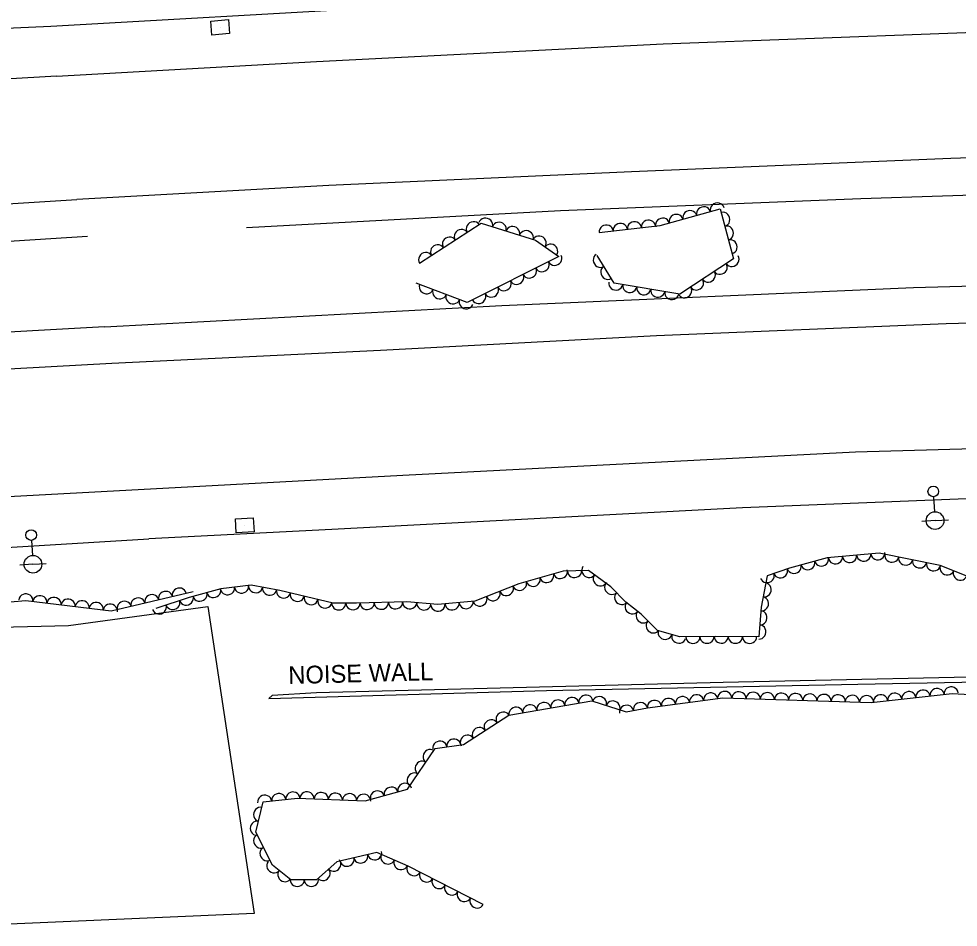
# Model space of a CAD drawing. Extents: x 1722896 to 1754269, y 648279 to 666297.
# Drawn here: x 1734282.4 to 1734547.3, y 649761.3 to 650017.4 of the extents above; entities that cross this region are included whole.
import ezdxf

# ---------------------------------------------------------------- set-up
doc = ezdxf.new("R2010")
doc.units = 0
for name, color, linetype in [('DESIGN - SCRATCH - User 1', 7, 'Continuous'), ('SURVEY - CENTERLINE - Preliminary', 7, 'Continuous'), ('SURVEY - CENTERLINE - Preliminary Text', 7, 'Continuous'), ('SURVEY - DRAINAGE - Natural Features', 7, 'Continuous'), ('SURVEY - DTM - Breaklines', 7, 'Continuous'), ('SURVEY - VEGETATION - Features with Text', 7, 'Continuous')]:
    doc.layers.add(name, color=color, linetype=linetype)

msp = doc.modelspace()

# ---------------------------------------------------------------- linework, layer by layer
at = {"layer": 'DESIGN - SCRATCH - User 1'}
msp.add_lwpolyline([(1734352.88, 649825.77), (1734431.18, 649828.09), (1734518.99, 649829.81), (1734582.69, 649831.04), (1734688.23, 649834.18), (1734688.16, 649835.53), (1734576.66, 649832.43), (1734481.01, 649830.27), (1734366.36, 649827.36), (1734353.87, 649826.63), (1734352.88, 649825.77)], dxfattribs=at)
at = {"layer": 'SURVEY - CENTERLINE - Preliminary'}
msp.add_lwpolyline([(1734246.01, 649845.16), (1734296.38, 649846.42), (1734335.68, 649851.73), (1734348.77, 649765.16), (1734260.31, 649761.33)], dxfattribs=at)
at = {"layer": 'SURVEY - CENTERLINE - Preliminary Text'}
for points in [[(1734291.44, 650015.33), (1734383.99, 650020.59), (1734487.88, 650025.81), (1734547.23, 650027.48), (1734615.28, 650029.07), (1734681.43, 650030.41), (1734697.39, 650046.1), (1734703.36, 650046.01), (1734707.33, 650043.03)], [(1734301.81, 649956.07), (1734220.48, 649950.88), (1734131.61, 649945.81), (1734021.54, 649939.36), (1733919.47, 649934.02), (1733832.29, 649929.05), (1733727.11, 649923.18), (1733616.99, 649917.25), (1733531.68, 649913.99), (1733464.56, 649912.26), (1733406.75, 649912.72), (1733342.81, 649914.54), (1733274.96, 649919.59), (1733238.81, 649922.74), (1733185.09, 649929.55), (1733133.9, 649938.69), (1733073.43, 649951.76), (1733022.34, 649964.08), (1732970.97, 649979.26), (1732924.79, 649995.09), (1732879.46, 650012.26), (1732856.98, 650021.29), (1732850.17, 650024.36)], [(1734293.02, 650001.21), (1734366.37, 650005.42), (1734464.09, 650010.35), (1734584.51, 650014.91), (1734703.33, 650017.29)], [(1733582.55, 649976.61), (1733628.65, 649978.32), (1733696.6, 649981.58), (1733766.42, 649985.88), (1733836.15, 649989.7), (1733906.78, 649993.59), (1734001.18, 649998.6), (1734077.19, 650003.19), (1734147.49, 650007.34), (1734227.94, 650012.49), (1734291.44, 650015.33)], [(1734306.6, 649930.59), (1734223.76, 649925.97), (1734108.71, 649919.44), (1734005.23, 649913.81), (1733895.38, 649907.1), (1733786.65, 649900.93), (1733684.61, 649895.58), (1733609.37, 649891.26), (1733530.4, 649888.22), (1733442.22, 649887.03), (1733342.17, 649889.65), (1733241.37, 649897), (1733146.01, 649910.52), (1733060.2, 649928.54), (1732976.3, 649951.63), (1732924.93, 649968.37), (1732878.63, 649985.6), (1732846.43, 649998.22), (1732835.13, 650003.3)], [(1734293.02, 650001.21), (1734188.32, 649995.12), (1734098.24, 649990.06), (1734006.21, 649984.89), (1733901.55, 649978.7), (1733802.93, 649973.42), (1733717.54, 649968.78), (1733632.4, 649964.05), (1733569.97, 649961.42)], [(1734697.14, 649981.76), (1734624.75, 649980.76), (1734545.2, 649978.01), (1734455.17, 649974.25), (1734369.84, 649970.4), (1734298.74, 649966.45)], [(1734695.48, 649971.2), (1734611.99, 649969.68), (1734519.83, 649966.68), (1734435.14, 649963.26), (1734346.59, 649958.52)], [(1733592, 649926.51), (1733633.36, 649928.65), (1733711.88, 649932.96), (1733774.27, 649936.26), (1733841.26, 649939.94), (1733918.74, 649944.31), (1733961.58, 649946.66), (1734022.3, 649950.14), (1734086.65, 649953.74), (1734150.61, 649957.3), (1734211.64, 649961.07), (1734298.74, 649966.45)], [(1734316.03, 649884.62), (1734227.04, 649879.8), (1734116.98, 649873.99), (1734008.92, 649867.44), (1733915.96, 649862.48), (1733822.6, 649857.33), (1733730.22, 649851.85), (1733644.88, 649847.07), (1733564.26, 649843.52), (1733479.91, 649841.18), (1733381.77, 649842.06), (1733305.26, 649846.16), (1733233.28, 649851.95), (1733189.33, 649857.53), (1733142.07, 649864.89), (1733082.71, 649876.45), (1733033.05, 649888.27), (1732982.37, 649901.96), (1732935.11, 649916.49), (1732876.61, 649937.35), (1732823.05, 649958.66), (1732808.59, 649965.1)], [(1734306.6, 649930.59), (1734418.62, 649936.62), (1734534.67, 649941.68), (1734691.58, 649946.01)], [(1734308.59, 649920.32), (1734384.37, 649924.03), (1734462.24, 649928.1), (1734543.96, 649931.49), (1734638.82, 649934.05), (1734689.72, 649935.34)], [(1733584.68, 649879.55), (1733659.52, 649883.6), (1733738.79, 649887.91), (1733815.08, 649892.26), (1733909.01, 649897.53), (1733997.98, 649902.73), (1734119.95, 649909.44), (1734209.32, 649914.93), (1734308.59, 649920.32)], [(1734683.73, 649899.67), (1734611.61, 649897.92), (1734518.32, 649895.21), (1734390.68, 649888.7), (1734316.03, 649884.62)], [(1734680.89, 649885.65), (1734603.46, 649884.23), (1734486.53, 649879.55), (1734370.7, 649873.42), (1734319.03, 649870.8)], [(1733606.32, 649830.82), (1733646.3, 649832.85), (1733694, 649835.59), (1733748.79, 649838.16), (1733820.25, 649843.15), (1733890.32, 649846.28), (1733950.49, 649850.05), (1734021.45, 649854.25), (1734081.23, 649857.37), (1734167.46, 649862.21), (1734240.08, 649866.06), (1734319.03, 649870.8)]]:
    msp.add_lwpolyline(points, dxfattribs=at)
at = {"layer": 'SURVEY - DRAINAGE - Natural Features'}
for p, q in [((1734339.18, 650015.02), (1734339.18, 650015.02)), ((1734346.12, 649874.63), (1734346.12, 649874.63))]:
    msp.add_line(p, q, dxfattribs=at)
for points in [[(1734336.86, 650012.81), (1734336.51, 650016.79), (1734341.49, 650017.23), (1734341.84, 650013.24), (1734336.86, 650012.81)], [(1734343.73, 649872.49), (1734343.51, 649876.48), (1734348.5, 649876.77), (1734348.73, 649872.77), (1734343.73, 649872.49)]]:
    msp.add_lwpolyline(points, dxfattribs=at)
at = {"layer": 'SURVEY - DTM - Breaklines'}
for p, q in [((1734540.38, 649882.68), (1734540.64, 649878.44)), ((1734540.79, 649875.95), (1734537.05, 649875.72)), ((1734540.79, 649875.95), (1734544.54, 649876.17)), ((1734285.99, 649870.38), (1734286.24, 649866.14)), ((1734286.39, 649863.64), (1734282.64, 649863.42)), ((1734286.39, 649863.64), (1734290.13, 649863.87))]:
    msp.add_line(p, q, dxfattribs=at)
for centre, radius in [((1734540.29, 649884.18), 1.5), ((1734540.79, 649875.95), 2.5), ((1734285.9, 649871.88), 1.5), ((1734286.39, 649863.64), 2.5)]:
    msp.add_circle(centre, radius, dxfattribs=at)
at = {"layer": 'SURVEY - VEGETATION - Features with Text'}
for points in [[(1734446.06, 649957.18), (1734463.28, 649959.15), (1734480.23, 649963.85), (1734483.99, 649949.79), (1734468.85, 649939.76), (1734450.32, 649942.89), (1734445.46, 649950.66)], [(1734395.43, 649948.54), (1734412.78, 649959.76), (1734428.15, 649955), (1734434.69, 649950.38), (1734408.87, 649937.42), (1734394.48, 649942.86)], [(1734551.87, 649859.46), (1734542.26, 649863.28), (1734525.04, 649866.82), (1734510.37, 649865.42), (1734499.74, 649862.59), (1734493.45, 649860.34), (1734491.75, 649851.54), (1734491.11, 649843.19), (1734478.79, 649843.28), (1734468.81, 649843.17), (1734462.47, 649845), (1734457.89, 649849.56), (1734453.55, 649852.97), (1734449.36, 649857.25), (1734443.04, 649861.87), (1734435.9, 649861.71), (1734423.37, 649858.09), (1734411.04, 649853.2), (1734400.54, 649852.29), (1734391.83, 649853.02), (1734377.67, 649852.68), (1734371.02, 649852.65), (1734356.05, 649856.26), (1734347.97, 649857.73), (1734339.33, 649856.69), (1734330.43, 649854.29), (1734321.03, 649851.15)], [(1734271.09, 649852.34), (1734284.35, 649853.4), (1734308.46, 649850.49), (1734331.53, 649855.96)], [(1734413.33, 649767.71), (1734392.24, 649778.54), (1734383.39, 649782.35), (1734372.04, 649779.72), (1734366.31, 649774.73), (1734359.13, 649774.7), (1734353.91, 649778.86), (1734349.24, 649788.08), (1734351.32, 649796.63), (1734361.02, 649797.73), (1734380.04, 649796.92), (1734392, 649800.21), (1734399.84, 649811.7), (1734407.79, 649812.88), (1734420.57, 649821.13), (1734426.06, 649822.07), (1734444.01, 649825.17), (1734453.66, 649822.01), (1734459.69, 649823.17), (1734480.9, 649825.96), (1734522.78, 649824.69), (1734545.66, 649827.23), (1734562.58, 649826.23)]]:
    msp.add_lwpolyline(points, dxfattribs=at)
for centre, major_axis in [((1734475.49, 649962.54), (1.93, 0.53)), ((1734479.35, 649963.6), (1.93, 0.53)), ((1734414.06, 649959.36), (1.91, -0.59)), ((1734463.93, 649959.33), (1.93, 0.53)), ((1734467.78, 649960.4), (1.93, 0.53)), ((1734471.64, 649961.47), (1.93, 0.53)), ((1734481.03, 649960.87), (0.52, -1.93)), ((1734410.54, 649958.31), (1.68, 1.09)), ((1734417.88, 649958.18), (1.91, -0.59)), ((1734421.7, 649956.99), (1.91, -0.59)), ((1734448.05, 649957.41), (1.99, 0.23)), ((1734452.03, 649957.86), (1.99, 0.23)), ((1734456, 649958.32), (1.99, 0.23)), ((1734459.97, 649958.77), (1.99, 0.23)), ((1734482.06, 649957.01), (0.52, -1.93)), ((1734403.82, 649953.97), (1.68, 1.09)), ((1734407.18, 649956.14), (1.68, 1.09)), ((1734425.52, 649955.81), (1.91, -0.59)), ((1734429.17, 649954.28), (1.63, -1.15)), ((1734400.46, 649951.8), (1.68, 1.09)), ((1734432.44, 649951.97), (1.63, -1.15)), ((1734483.1, 649953.14), (0.52, -1.93)), ((1734397.1, 649949.63), (1.68, 1.09)), ((1734433.59, 649949.82), (-1.79, -0.9)), ((1734446.3, 649949.31), (-1.06, 1.7)), ((1734483.55, 649949.5), (-1.67, -1.1)), ((1734430.01, 649948.03), (-1.79, -0.9)), ((1734480.22, 649947.29), (-1.67, -1.1)), ((1734422.86, 649944.44), (-1.79, -0.9)), ((1734426.44, 649946.23), (-1.79, -0.9)), ((1734448.42, 649945.92), (-1.06, 1.7)), ((1734476.88, 649945.08), (-1.67, -1.1)), ((1734419.29, 649942.65), (-1.79, -0.9)), ((1734450.74, 649942.82), (-1.97, 0.33)), ((1734473.55, 649942.87), (-1.67, -1.1)), ((1734397.32, 649941.79), (-1.87, 0.71)), ((1734401.07, 649940.37), (-1.87, 0.71)), ((1734412.14, 649939.06), (-1.79, -0.9)), ((1734415.71, 649940.85), (-1.79, -0.9)), ((1734454.68, 649942.15), (-1.97, 0.33)), ((1734458.63, 649941.49), (-1.97, 0.33)), ((1734462.57, 649940.82), (-1.97, 0.33)), ((1734466.52, 649940.16), (-1.97, 0.33)), ((1734470.21, 649940.66), (-1.67, -1.1)), ((1734404.81, 649938.96), (-1.87, 0.71)), ((1734408.55, 649937.54), (-1.87, 0.71)), ((1734512.71, 649865.64), (-1.99, -0.19)), ((1734516.69, 649866.02), (-1.99, -0.19)), ((1734520.67, 649866.4), (-1.99, -0.19)), ((1734524.65, 649866.78), (-1.99, -0.19)), ((1734528.58, 649866.09), (-1.96, 0.4)), ((1734532.5, 649865.29), (-1.96, 0.4)), ((1734501.04, 649862.94), (-1.93, -0.51)), ((1734504.91, 649863.97), (-1.93, -0.51)), ((1734508.77, 649864.99), (-1.93, -0.51)), ((1734536.41, 649864.48), (-1.96, 0.4)), ((1734540.33, 649863.67), (-1.96, 0.4)), ((1734544.15, 649862.53), (-1.86, 0.74)), ((1734431.31, 649860.39), (-1.92, -0.55)), ((1734435.15, 649861.49), (-1.92, -0.55)), ((1734439.12, 649861.78), (-2, -0.05)), ((1734443.1, 649861.83), (-1.61, 1.18)), ((1734446.33, 649859.47), (-1.61, 1.18)), ((1734493.48, 649860.35), (-1.88, -0.67)), ((1734497.24, 649861.7), (-1.88, -0.67)), ((1734547.87, 649861.05), (-1.86, 0.74)), ((1734349.18, 649857.51), (-1.97, 0.36)), ((1734423.62, 649858.17), (-1.92, -0.55)), ((1734427.46, 649859.28), (-1.92, -0.55)), ((1734449.53, 649857.07), (-1.4, 1.43)), ((1734492.7, 649856.45), (-0.38, -1.96)), ((1734284.38, 649853.4), (1.99, -0.24)), ((1734319.89, 649853.2), (1.95, 0.46)), ((1734323.78, 649854.12), (1.95, 0.46)), ((1734327.67, 649855.05), (1.95, 0.46)), ((1734333.48, 649855.11), (-1.93, -0.52)), ((1734337.34, 649856.15), (-1.93, -0.52)), ((1734341.25, 649856.92), (-1.99, -0.24)), ((1734345.22, 649857.4), (-1.99, -0.24)), ((1734353.12, 649856.8), (-1.97, 0.36)), ((1734357.04, 649856.02), (-1.94, 0.47)), ((1734360.93, 649855.08), (-1.94, 0.47)), ((1734416.18, 649855.24), (-1.86, -0.74)), ((1734419.9, 649856.72), (-1.86, -0.74)), ((1734452.33, 649854.22), (-1.4, 1.43)), ((1734288.35, 649852.92), (1.99, -0.24)), ((1734292.32, 649852.44), (1.99, -0.24)), ((1734296.29, 649851.96), (1.99, -0.24)), ((1734300.26, 649851.48), (1.99, -0.24)), ((1734304.24, 649851), (1.99, -0.24)), ((1734308.21, 649850.52), (1.99, -0.24)), ((1734312.1, 649851.35), (1.95, 0.46)), ((1734316, 649852.28), (1.95, 0.46)), ((1734325.83, 649852.76), (-1.9, -0.63)), ((1734329.63, 649854.02), (-1.9, -0.63)), ((1734364.82, 649854.14), (-1.94, 0.47)), ((1734368.71, 649853.2), (-1.94, 0.47)), ((1734372.64, 649852.65), (-2, -0.01)), ((1734376.64, 649852.67), (-2, -0.01)), ((1734380.64, 649852.75), (-2, -0.05)), ((1734384.64, 649852.84), (-2, -0.05)), ((1734388.64, 649852.94), (-2, -0.05)), ((1734392.63, 649852.95), (-1.99, 0.17)), ((1734396.62, 649852.62), (-1.99, 0.17)), ((1734400.61, 649852.3), (-1.99, -0.17)), ((1734404.59, 649852.64), (-1.99, -0.17)), ((1734408.58, 649852.99), (-1.99, -0.17)), ((1734412.46, 649853.76), (-1.86, -0.74)), ((1734455.33, 649851.58), (-1.57, 1.24)), ((1734491.94, 649852.52), (-0.38, -1.96)), ((1734322.04, 649851.49), (-1.9, -0.63)), ((1734458.41, 649849.04), (-1.42, 1.41)), ((1734491.52, 649848.54), (-0.15, -1.99)), ((1734461.25, 649846.22), (-1.42, 1.41)), ((1734464.65, 649844.37), (-1.92, 0.55)), ((1734491.22, 649844.56), (-0.15, -1.99)), ((1734468.5, 649843.26), (-1.92, 0.55)), ((1734472.48, 649843.21), (-2, -0.02)), ((1734476.48, 649843.25), (-2, -0.02)), ((1734480.48, 649843.27), (-2, 0.01)), ((1734484.48, 649843.24), (-2, 0.01)), ((1734488.48, 649843.21), (-2, 0.01)), ((1734541.35, 649826.75), (1.99, 0.22)), ((1734545.33, 649827.19), (1.99, 0.22)), ((1734438.37, 649824.19), (1.97, 0.34)), ((1734442.31, 649824.88), (1.97, 0.34)), ((1734446.17, 649824.46), (1.9, -0.62)), ((1734465.62, 649823.95), (1.98, 0.26)), ((1734469.58, 649824.47), (1.98, 0.26)), ((1734473.55, 649824.99), (1.98, 0.26)), ((1734477.51, 649825.52), (1.98, 0.26)), ((1734481.48, 649825.94), (2, -0.06)), ((1734485.48, 649825.82), (2, -0.06)), ((1734489.48, 649825.7), (2, -0.06)), ((1734493.48, 649825.58), (2, -0.06)), ((1734497.48, 649825.46), (2, -0.06)), ((1734501.48, 649825.34), (2, -0.06)), ((1734505.47, 649825.21), (2, -0.06)), ((1734509.47, 649825.09), (2, -0.06)), ((1734513.47, 649824.97), (2, -0.06)), ((1734517.47, 649824.85), (2, -0.06)), ((1734521.47, 649824.73), (2, -0.06)), ((1734525.45, 649824.98), (1.99, 0.22)), ((1734529.42, 649825.43), (1.99, 0.22)), ((1734533.4, 649825.87), (1.99, 0.22)), ((1734537.38, 649826.31), (1.99, 0.22)), ((1734422.6, 649821.48), (1.97, 0.34)), ((1734426.54, 649822.15), (1.97, 0.34)), ((1734430.48, 649822.83), (1.97, 0.34)), ((1734434.43, 649823.51), (1.97, 0.34)), ((1734449.97, 649823.22), (1.9, -0.62)), ((1734453.78, 649822.03), (1.96, 0.38)), ((1734457.7, 649822.78), (1.96, 0.38)), ((1734461.65, 649823.42), (1.98, 0.26)), ((1734418.94, 649820.08), (1.68, 1.08)), ((1734415.58, 649817.91), (1.68, 1.08)), ((1734408.86, 649813.57), (1.68, 1.08)), ((1734412.22, 649815.74), (1.68, 1.08)), ((1734401.13, 649811.9), (1.98, 0.29)), ((1734405.09, 649812.48), (1.98, 0.29)), ((1734398.32, 649809.48), (1.13, 1.65)), ((1734396.07, 649806.18), (1.13, 1.65)), ((1734393.81, 649802.87), (1.13, 1.65)), ((1734391.25, 649800.01), (1.93, 0.53)), ((1734359.69, 649797.58), (1.99, 0.23)), ((1734363.68, 649797.62), (2, -0.09)), ((1734383.53, 649797.88), (1.93, 0.53)), ((1734387.39, 649798.94), (1.93, 0.53)), ((1734351.74, 649796.67), (1.99, 0.23)), ((1734355.72, 649797.13), (1.99, 0.23)), ((1734367.68, 649797.44), (2, -0.09)), ((1734371.67, 649797.27), (2, -0.09)), ((1734375.67, 649797.1), (2, -0.09)), ((1734379.66, 649796.93), (2, -0.09)), ((1734350.48, 649793.15), (0.47, 1.94)), ((1734349.53, 649789.26), (0.47, 1.94)), ((1734350.5, 649785.6), (-0.9, 1.78)), ((1734352.3, 649782.03), (-0.9, 1.78)), ((1734378.85, 649781.3), (-1.95, -0.45)), ((1734382.75, 649782.2), (-1.95, -0.45)), ((1734386.46, 649781.03), (-1.84, 0.79)), ((1734354.26, 649778.58), (-1.57, 1.25)), ((1734371.28, 649779.06), (-1.51, -1.31)), ((1734374.95, 649780.4), (-1.95, -0.45)), ((1734390.13, 649779.45), (-1.84, 0.79)), ((1734393.76, 649777.76), (-1.78, 0.91)), ((1734357.39, 649776.09), (-1.57, 1.25)), ((1734368.26, 649776.43), (-1.51, -1.31)), ((1734397.32, 649775.94), (-1.78, 0.91)), ((1734360.9, 649774.71), (-2, -0.01)), ((1734364.9, 649774.72), (-2, -0.01)), ((1734400.88, 649774.11), (-1.78, 0.91)), ((1734404.43, 649772.28), (-1.78, 0.91)), ((1734407.99, 649770.46), (-1.78, 0.91)), ((1734411.55, 649768.63), (-1.78, 0.91))]:
    msp.add_ellipse(centre, major_axis=major_axis, ratio=0.940188, start_param=0, end_param=3.141593, dxfattribs=at)

# ---------------------------------------------------------------- texts
at = {"layer": 'DESIGN - SCRATCH - User 1'}
msp.add_text('NOISE WALL', height=5, rotation=1.5861, dxfattribs=at).set_placement((1734358.47, 649829.85))

doc.saveas('drawing.dxf')
